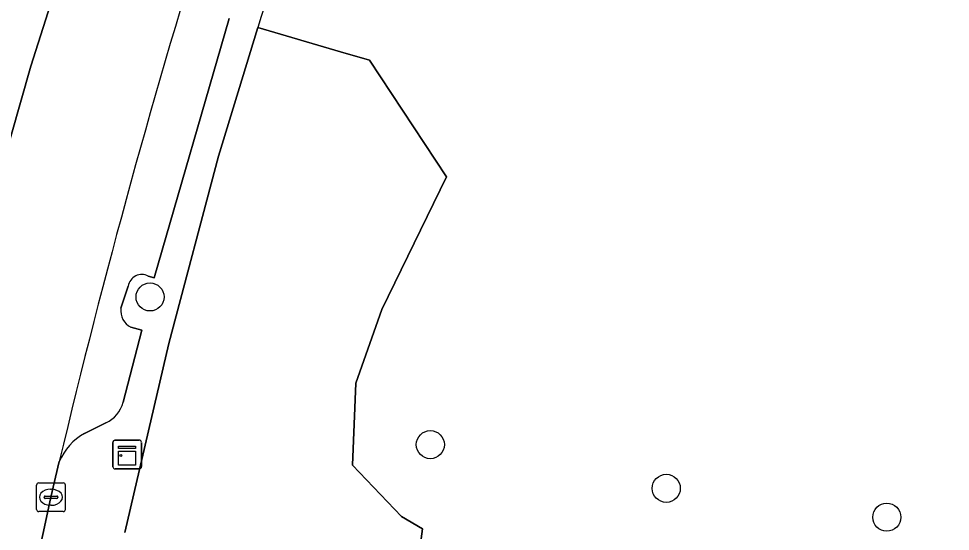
# Model space of a CAD drawing. Extents: x 161692 to 162379, y 380760 to 381678.
# Drawn here: x 161909.81 to 161942.28, y 380912.36 to 380930.23 of the extents above; entities that cross this region are included whole.
import ezdxf

# ---------------------------------------------------------------- set-up
doc = ezdxf.new("R2010")
doc.units = 0
for name, color, linetype in [('IMGEO_Boom', 7, 'Continuous'), ('IMGEO_Groenvoorziening', 7, 'Continuous'), ('IMGEO_Kast', 7, 'Continuous'), ('IMGEO_Kolk', 7, 'Continuous'), ('IMGEO_Parkeervlak_open', 7, 'Continuous'), ('IMGEO_Rijbaan_lokaal_open', 7, 'Continuous'), ('IMGEO_Voetpad_open', 7, 'Continuous')]:
    doc.layers.add(name, color=color, linetype=linetype)

msp = doc.modelspace()

# ---------------------------------------------------------------- linework, layer by layer
at = {"layer": 'IMGEO_Boom'}
for centre in [(161914.389, 380920.529), (161924.156, 380915.383), (161932.376, 380913.86), (161940.061, 380912.855)]:
    msp.add_circle(centre, 0.489, dxfattribs=at)
at = {"layer": 'IMGEO_Groenvoorziening'}
for points in [[(161915.326, 380907.678), (161915.174, 380907.107), (161923.023, 380906.05), (161923.886, 380912.452), (161923.154, 380912.875), (161921.442, 380914.669), (161921.565, 380917.523), (161922.461, 380920.091), (161924.72, 380924.709), (161922.036, 380928.779), (161921.021, 380929.075), (161918.14, 380929.913), (161916.772, 380925.431), (161915.045, 380918.901), (161913.512, 380912.322)], [(161918.14, 380929.913), (161921.021, 380929.075), (161922.036, 380928.779), (161924.72, 380924.709), (161922.461, 380920.091), (161921.565, 380917.523), (161921.442, 380914.669), (161923.154, 380912.875), (161923.886, 380912.452), (161923.023, 380906.05), (161932.942, 380904.714), (161937.485, 380904.102), (161938.007, 380907.059), (161961.038, 380903.956), (161960.637, 380900.983), (161963.318, 380900.622), (161963.685, 380903.6), (161991.615, 380899.837), (162021.519, 380895.435), (162027.378, 380896.981), (162026.694, 380900.729)]]:
    msp.add_lwpolyline(points, dxfattribs=at)
msp.add_arc((162131.741, 380862.326), 224.038, 159.14873, 162.44172, dxfattribs=at)
at = {"layer": 'IMGEO_Kast'}
for p, q in [((161913.166, 380915.538), (161914.007, 380915.538)), ((161914.007, 380915.538), (161913.166, 380915.538)), ((161913.091, 380914.613), (161913.091, 380915.454)), ((161913.091, 380915.454), (161913.091, 380914.613)), ((161914.091, 380915.463), (161914.091, 380914.622)), ((161914.091, 380914.622), (161914.091, 380915.463)), ((161914.016, 380914.538), (161913.175, 380914.538)), ((161913.175, 380914.538), (161914.016, 380914.538))]:
    msp.add_line(p, q, dxfattribs=at)
for points in [[(161913.286, 380915.328), (161913.886, 380915.328), (161913.886, 380915.243), (161913.286, 380915.243), (161913.286, 380915.328)], [(161913.286, 380915.153), (161913.886, 380915.153), (161913.886, 380914.664), (161913.286, 380914.664), (161913.286, 380915.153)]]:
    msp.add_lwpolyline(points, dxfattribs=at)
msp.add_circle((161913.37, 380915.002), 0.0377, dxfattribs=at)
for centre, start, end in [((161913.169, 380915.46), 92.4484, 184.2845), ((161913.169, 380915.46), 92.4484, 184.2845), ((161914.013, 380915.46), 2.4484, 94.2845), ((161914.013, 380915.46), 2.4484, 94.2845), ((161913.169, 380914.616), 182.4484, 274.2845), ((161913.169, 380914.616), 182.4484, 274.2845), ((161914.013, 380914.616), 272.4484, 4.2845), ((161914.013, 380914.616), 272.4484, 4.2845)]:
    msp.add_arc(centre, 0.0779, start, end, dxfattribs=at)
at = {"layer": 'IMGEO_Kolk'}
for p, q in [((161910.436, 380913.123), (161910.436, 380913.975)), ((161910.511, 380914.049), (161911.363, 380914.049)), ((161911.437, 380913.975), (161911.437, 380913.123)), ((161910.695, 380913.543), (161910.695, 380913.555)), ((161910.738, 380913.592), (161911.136, 380913.592)), ((161910.924, 380913.829), (161910.949, 380913.829)), ((161911.179, 380913.555), (161911.179, 380913.543)), ((161911.133, 380913.506), (161910.735, 380913.506)), ((161910.947, 380913.269), (161910.922, 380913.269)), ((161911.363, 380913.049), (161910.511, 380913.049))]:
    msp.add_line(p, q, dxfattribs=at)
for points in [[(161910.436, 380913.123), (161910.436, 380913.975)], [(161910.511, 380914.049), (161911.363, 380914.049)], [(161911.437, 380913.975), (161911.437, 380913.123)], [(161911.363, 380913.049), (161910.511, 380913.049)]]:
    msp.add_lwpolyline(points, dxfattribs=at)
for centre, radius, start, end in [((161910.513, 380913.973), 0.0765, 91.552, 178.448), ((161910.513, 380913.973), 0.0765, 91.552, 178.448), ((161911.361, 380913.973), 0.0765, 1.552, 88.448), ((161911.361, 380913.973), 0.0765, 1.552, 88.448), ((161910.735, 380913.552), 0.0403, 85.8775, 175.7526), ((161911.14, 380913.554), 0.0386, 1.7309, 96.639), ((161910.732, 380913.542), 0.0366, 178.938, 274.7102), ((161911.136, 380913.549), 0.043, 264.8664, 352.4533), ((161910.513, 380913.125), 0.0765, 181.552, 268.448), ((161910.513, 380913.125), 0.0765, 181.552, 268.448), ((161911.361, 380913.125), 0.0765, 271.552, 358.448), ((161911.361, 380913.125), 0.0765, 271.552, 358.448)]:
    msp.add_arc(centre, radius, start, end, dxfattribs=at)
for centre, major_axis, ratio, start_param, end_param in [((161910.923, 380913.549), (-0.387, 0.002), 0.722429, 4.712389, 7.853982), ((161910.948, 380913.549), (-0.39, 0.002), 0.717154, 1.570796, 4.712389)]:
    msp.add_ellipse(centre, major_axis=major_axis, ratio=ratio, start_param=start_param, end_param=end_param, dxfattribs=at)
at = {"layer": 'IMGEO_Parkeervlak_open'}
for points in [[(161914.325, 380921.254), (161914.528, 380921.191), (161917.146, 380930.226)], [(161913.376, 380920.134), (161913.628, 380920.909)], [(161913.448, 380916.858), (161914.101, 380919.374), (161913.72, 380919.474)], [(161912.105, 380915.775), (161912.853, 380916.145)]]:
    msp.add_lwpolyline(points, dxfattribs=at)
for centre, radius, start, end in [((162183.467, 380850.295), 279.775, 162.55658, 166.67153), ((161914.1, 380920.833), 0.478, 61.8676, 170.8012), ((161914.009, 380920.044), 0.64, 171.9458, 243.1123), ((161912.43, 380917.102), 1.047, 293.8175, 346.4924), ((161913.118, 380913.986), 2.056, 119.5125, 156.8881)]:
    msp.add_arc(centre, radius, start, end, dxfattribs=at)
at = {"layer": 'IMGEO_Rijbaan_lokaal_open'}
for points in [[(161924.606, 380965.289), (161923.089, 380961.942), (161918.511, 380951.841), (161917.602, 380949.522), (161916.709, 380947.369), (161916.081, 380945.769), (161915.806, 380945.07), (161913.986, 380940.104), (161913.231, 380937.981), (161910.235, 380928.573), (161909.204, 380924.931)], [(161910.671, 380912.361), (161910.936, 380913.553), (161911.227, 380914.793)], [(161907.405, 380897.668), (161910.671, 380912.361)], [(161910.671, 380912.361), (161907.405, 380897.668)]]:
    msp.add_lwpolyline(points, dxfattribs=at)
msp.add_arc((162183.467, 380850.295), 279.775, 162.55658, 166.67153, dxfattribs=at)
at = {"layer": 'IMGEO_Voetpad_open'}
for points in [[(161909.204, 380924.931), (161910.235, 380928.573), (161913.231, 380937.981), (161913.986, 380940.104), (161913.558, 380940.248), (161915.388, 380945.223), (161915.806, 380945.07), (161916.081, 380945.769), (161916.709, 380947.369), (161917.602, 380949.522), (161918.511, 380951.841), (161923.089, 380961.942)], [(161917.146, 380930.226), (161914.528, 380921.191), (161914.325, 380921.254)], [(161913.512, 380912.322), (161915.045, 380918.901), (161916.772, 380925.431), (161918.14, 380929.913)], [(161913.628, 380920.909), (161913.376, 380920.134)], [(161913.72, 380919.474), (161914.101, 380919.374), (161913.448, 380916.858)], [(161912.853, 380916.145), (161912.105, 380915.775)], [(161911.227, 380914.793), (161910.936, 380913.553), (161910.671, 380912.361)]]:
    msp.add_lwpolyline(points, dxfattribs=at)
for centre, radius, start, end in [((162131.741, 380862.326), 224.038, 159.14873, 162.44172), ((161914.1, 380920.833), 0.478, 61.8676, 170.8012), ((161914.009, 380920.044), 0.64, 171.9458, 243.1123), ((161912.43, 380917.102), 1.047, 293.8175, 346.4924), ((161913.118, 380913.986), 2.056, 119.5125, 156.8881)]:
    msp.add_arc(centre, radius, start, end, dxfattribs=at)

doc.saveas('drawing.dxf')
